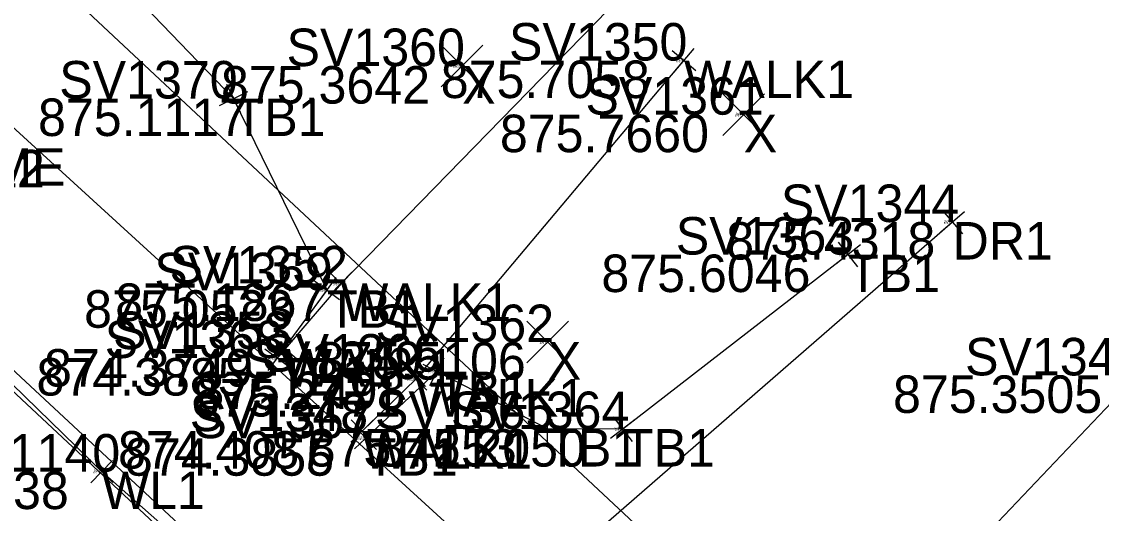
# Model space of a CAD drawing. Extents: x 1469677 to 1493262, y 375219 to 389293.
# Drawn here: x 1480162.16 to 1480196.72, y 379458.14 to 379473.88 of the extents above; entities that cross this region are included whole.
import ezdxf

# ---------------------------------------------------------------- set-up
doc = ezdxf.new("R2010")
doc.units = 0
for name, color, linetype in [('DR_X_Drive_Pipe', 7, 'Continuous'), ('DV_X_Lot_Line', 7, 'Continuous'), ('DV_X_Text', 7, 'Continuous'), ('GK_Visualization', 7, 'Continuous'), ('PNTELEV', 7, 'Continuous'), ('PV_X_Curb', 7, 'Continuous'), ('RD_P_Text', 7, 'Continuous'), ('RW_P_Esmt_SW', 7, 'Continuous'), ('RW_P_Esmt_U', 7, 'Continuous'), ('SV_X_Mon_Cells_Found', 7, 'Continuous'), ('Text Border', 7, 'Continuous')]:
    doc.layers.add(name, color=color, linetype=linetype)

msp = doc.modelspace()

# ---------------------------------------------------------------- linework, layer by layer
at = {"layer": 'DR_X_Drive_Pipe'}
msp.add_lwpolyline([(1480049.152, 379568.017), (1480068.611, 379550.193), (1480086.403, 379533.424), (1480090.024, 379530.079), (1480102.295, 379519.134), (1480111.734, 379511.473), (1480120.332, 379509.136), (1480127.535, 379501.668), (1480127.911, 379496.395), (1480140.166, 379484.084), (1480149.088, 379474.708), (1480164.726, 379459.482), (1480172.622, 379452.503), (1480197.813, 379429.111)], dxfattribs=at)
at = {"layer": 'DV_X_Lot_Line'}
for points in [[(1480215.341, 379421.047), (1480197.466, 379437.463), (1480177.803, 379455.97), (1480154.79, 379476.967), (1480132.747, 379497.48), (1480113.376, 379516.728), (1480110.754, 379519.04), (1480109.877, 379518.336), (1480091.944, 379535.267), (1480093.027, 379536.619), (1480090.219, 379539.243), (1480090.463, 379539.725), (1480084.681, 379544.882), (1480083.843, 379544.144), (1480066.818, 379560.524), (1480045.662, 379580.046)], [(1480182.64, 379476.009), (1480172.384, 379465.5), (1480170.586, 379463.4)], [(1480173.058, 379460.776), (1480174.782, 379462.443), (1480183.362, 379472.63)]]:
    msp.add_lwpolyline(points, dxfattribs=at)
at = {"layer": 'PNTELEV'}
for p, q in [((1480183.04, 379472.248), (1480183.685, 379473.013)), ((1480182.98, 379472.952), (1480183.745, 379472.308)), ((1480183.362, 379472.63), (1480183.362, 379472.63)), ((1480168.498, 379471.196), (1480169.397, 379471.635)), ((1480169.166, 379470.966), (1480168.728, 379471.865)), ((1480168.947, 379471.416), (1480168.947, 379471.416)), ((1480192.287, 379467.088), (1480191.631, 379467.842)), ((1480192.336, 379467.793), (1480191.582, 379467.137)), ((1480191.959, 379467.465), (1480191.959, 379467.465)), ((1480188.922, 379466.029), (1480188.31, 379466.819)), ((1480189.011, 379466.73), (1480188.22, 379466.118)), ((1480188.616, 379466.424), (1480188.616, 379466.424)), ((1480172.742, 379465.151), (1480172.026, 379465.849)), ((1480172.733, 379465.858), (1480172.034, 379465.142)), ((1480171.533, 379465.579), (1480172.339, 379464.988)), ((1480171.64, 379464.88), (1480172.232, 379465.687)), ((1480172.384, 379465.5), (1480172.384, 379465.5)), ((1480171.936, 379465.283), (1480171.936, 379465.283)), ((1480170.966, 379463.075), (1480170.207, 379463.725)), ((1480170.911, 379463.78), (1480170.261, 379463.02)), ((1480169.942, 379463.41), (1480170.748, 379462.819)), ((1480170.049, 379462.711), (1480170.641, 379463.518)), ((1480170.586, 379463.4), (1480170.586, 379463.4)), ((1480170.345, 379463.114), (1480170.345, 379463.114)), ((1480175.223, 379462.236), (1480175.684, 379463.124)), ((1480174.423, 379462.095), (1480175.141, 379462.791)), ((1480174.434, 379462.802), (1480175.13, 379462.084)), ((1480175.897, 379462.45), (1480175.009, 379462.911)), ((1480175.453, 379462.68), (1480175.453, 379462.68)), ((1480174.782, 379462.443), (1480174.782, 379462.443)), ((1480178.989, 379460.344), (1480178.99, 379461.344)), ((1480181.715, 379460.446), (1480181.103, 379461.237)), ((1480172.699, 379460.428), (1480173.417, 379461.123)), ((1480172.71, 379461.135), (1480173.406, 379460.416)), ((1480173.542, 379460.891), (1480172.812, 379460.208)), ((1480173.518, 379460.184), (1480172.835, 379460.915)), ((1480181.804, 379461.147), (1480181.014, 379460.535)), ((1480173.058, 379460.776), (1480173.058, 379460.776)), ((1480173.177, 379460.55), (1480173.177, 379460.55)), ((1480179.489, 379460.843), (1480178.489, 379460.844)), ((1480178.989, 379460.844), (1480178.989, 379460.844)), ((1480181.409, 379460.841), (1480181.409, 379460.841)), ((1480164.367, 379459.831), (1480165.084, 379459.134)), ((1480165.074, 379459.841), (1480164.377, 379459.124)), ((1480164.726, 379459.482), (1480164.726, 379459.482))]:
    msp.add_line(p, q, dxfattribs=at)
at = {"layer": 'PV_X_Curb'}
for points in [[(1480170.345, 379463.114), (1480171.936, 379465.283), (1480168.947, 379471.416), (1480162.966, 379477.627), (1480148.764, 379489.638), (1480146.649, 379490.926), (1480144.483, 379489.446), (1480143.212, 379488.463)], [(1480188.616, 379466.424), (1480181.409, 379460.841), (1480178.989, 379460.844), (1480175.453, 379462.68), (1480173.177, 379460.55)]]:
    msp.add_lwpolyline(points, dxfattribs=at)
at = {"layer": 'RD_P_Text'}
for points in [[(1480043.308, 379574.086), (1480051.435, 379566.534), (1480067.64, 379551.083), (1480087.827, 379532.141), (1480105.189, 379515.816), (1480105.937, 379515.205), (1480115.287, 379506.588), (1480116.588, 379505.377), (1480116.999, 379505.563), (1480121.373, 379501.34), (1480121.053, 379501.135), (1480146.64, 379476.909), (1480171.177, 379454.102), (1480173.021, 379452.229), (1480182.175, 379443.675), (1480183.379, 379442.683), (1480186.184, 379440.013), (1480186.975, 379439.363), (1480207.407, 379420.301)], [(1480042.95, 379573.802), (1480051.182, 379566.018), (1480067.383, 379550.834), (1480087.586, 379531.809), (1480105.067, 379515.41), (1480105.589, 379514.887), (1480115.079, 379506.297), (1480116.303, 379505.052), (1480118.53, 379502.967), (1480120.902, 379500.821), (1480138.714, 379483.703), (1480170.84, 379453.681), (1480172.574, 379452.083), (1480181.867, 379443.345), (1480182.839, 379442.217), (1480185.607, 379439.661), (1480186.493, 379438.955), (1480206.919, 379419.855)]]:
    msp.add_lwpolyline(points, dxfattribs=at)
at = {"layer": 'RW_P_Esmt_U'}
for p, q in [((1480175.594, 379471.785), (1480176.927, 379473.12)), ((1480175.594, 379473.12), (1480176.927, 379471.785)), ((1480184.606, 379470.232), (1480185.94, 379471.567)), ((1480184.606, 379471.567), (1480185.94, 379470.232)), ((1480178.334, 379462.956), (1480179.668, 379464.291)), ((1480178.334, 379464.291), (1480179.668, 379462.956))]:
    msp.add_line(p, q, dxfattribs=at)
at = {"layer": 'SV_X_Mon_Cells_Found'}
msp.add_lwpolyline([(1477206.544, 382340.781), (1479657.335, 379947.979), (1480466.338, 379191.878)], dxfattribs=at)
at = {"layer": 'Text Border'}
for points in [[(1480191.959, 379467.465), (1480178.482, 379455.738), (1480174.79, 379453.425), (1480173.043, 379452.118)], [(1480182.148, 379443.183), (1480182.758, 379444.811), (1480183.297, 379445.659), (1480185.095, 379449.116), (1480197.866, 379462.558)]]:
    msp.add_lwpolyline(points, dxfattribs=at)

# ---------------------------------------------------------------- texts
at = {"layer": 'DV_X_Text'}
for s, height, p in [('875.7058', 1.2, (1480175.577, 379471.43)), ('875.3642', 1.2, (1480168.541, 379471.253)), ('875.36', 0.06, (1480175.976, 379472.393)), ('875.71', 0.06, (1480183.105, 379472.57)), ('875.1117', 1.2, (1480162.685, 379470.216)), ('875.11', 0.06, (1480168.713, 379471.356)), ('875.7660', 1.2, (1480177.469, 379469.699)), ('875.77', 0.06, (1480184.994, 379470.839)), ('875.4318', 1.2, (1480184.713, 379466.265)), ('875.43', 0.06, (1480191.678, 379467.405)), ('875.6046', 1.2, (1480180.717, 379465.224)), ('875.60', 0.06, (1480188.33, 379466.364)), ('875.1867', 1.2, (1480165.156, 379464.3)), ('875.19', 0.06, (1480172.127, 379465.44)), ('875.0523', 1.2, (1480164.16, 379464.083)), ('875.05', 0.06, (1480171.65, 379465.223)), ('874.3749', 1.2, (1480162.877, 379462.2)), ('874.37', 0.06, (1480170.304, 379463.34)), ('875.5106', 1.2, (1480171.604, 379462.423)), ('875.51', 0.06, (1480178.743, 379463.563)), ('874.3885', 1.2, (1480162.636, 379461.914)), ('874.39', 0.06, (1480170.063, 379463.054)), ('875.2498', 1.2, (1480167.753, 379461.48)), ('875.25', 0.06, (1480175.174, 379462.62)), ('875.2771', 1.2, (1480167.609, 379461.243)), ('875.28', 0.06, (1480174.502, 379462.383)), ('875.3505', 1.2, (1480190.052, 379461.358)), ('874.4087', 1.2, (1480165.245, 379459.576)), ('874.3855', 1.2, (1480165.467, 379459.35)), ('875.4253', 1.2, (1480171.317, 379459.644)), ('874.41', 0.06, (1480172.799, 379460.716)), ('874.39', 0.06, (1480172.895, 379460.49)), ('875.2050', 1.2, (1480173.529, 379459.641)), ('875.43', 0.06, (1480178.708, 379460.784)), ('875.21', 0.06, (1480181.152, 379460.781)), ('873.9538', 1.2, (1480156.978, 379458.282)), ('873.95', 0.06, (1480164.444, 379459.422))]:
    msp.add_text(s, height=height, dxfattribs=at).set_placement(p)
at = {"layer": 'GK_Visualization'}
for s, p in [('X', (1480176.261, 379471.253)), ('WALK1', (1480183.362, 379471.43)), ('TB1', (1480168.947, 379470.216)), ('X', (1480185.273, 379469.699)), ('WL2', (1480159.603, 379468.573)), ('WME', (1480159.64, 379468.623)), ('DR1', (1480191.959, 379466.265)), ('TB1', (1480188.616, 379465.224)), ('WALK1', (1480172.384, 379464.3)), ('TB1', (1480171.936, 379464.083)), ('WALK1', (1480170.586, 379462.2)), ('X', (1480179.001, 379462.423)), ('TB1', (1480170.345, 379461.914)), ('TB1', (1480175.453, 379461.48)), ('WALK1', (1480174.782, 379461.243)), ('WALK1', (1480173.058, 379459.576)), ('TB1', (1480173.177, 379459.35)), ('TB1', (1480178.989, 379459.644)), ('TB1', (1480181.409, 379459.641)), ('WL1', (1480164.726, 379458.282))]:
    msp.add_text(s, height=1.2, dxfattribs=at).set_placement(p)
at = {"layer": 'RW_P_Esmt_SW'}
for s, height, p in [('SV1350', 1.2, (1480177.76, 379472.63)), ('SV1360', 1.2, (1480170.64, 379472.453)), ('SV1350', 0.06, (1480183.082, 379472.63)), ('SV1370', 1.2, (1480163.364, 379471.416)), ('SV1360', 0.06, (1480175.98, 379472.453)), ('SV1361', 1.2, (1480180.207, 379470.899)), ('SV1370', 0.06, (1480168.668, 379471.416)), ('SV1361', 0.06, (1480185.02, 379470.899)), ('SV1344', 1.2, (1480186.461, 379467.465)), ('SV1363', 1.2, (1480183.099, 379466.424)), ('SV1344', 0.06, (1480191.684, 379467.465)), ('SV1369', 1.2, (1480166.409, 379465.283)), ('SV1352', 1.2, (1480166.895, 379465.5)), ('SV1363', 0.06, (1480188.34, 379466.424)), ('SV1352', 0.06, (1480172.11, 379465.5)), ('SV1369', 0.06, (1480171.66, 379465.283)), ('SV1362', 1.2, (1480173.493, 379463.623)), ('SV1353', 1.2, (1480165.088, 379463.4)), ('SV1368', 1.2, (1480164.819, 379463.114)), ('SV1349', 1.2, (1480169.265, 379462.443)), ('SV1366', 1.2, (1480169.861, 379462.68)), ('SV1362', 0.06, (1480178.726, 379463.623)), ('SV1343', 1.2, (1480192.359, 379462.558)), ('SV1353', 0.06, (1480170.311, 379463.4)), ('SV1368', 0.06, (1480170.069, 379463.114)), ('SV1366', 0.06, (1480175.173, 379462.68)), ('SV1349', 0.06, (1480174.506, 379462.443)), ('SV1348', 1.2, (1480167.541, 379460.776)), ('SV1365', 1.2, (1480173.472, 379460.844)), ('SV1364', 1.2, (1480175.901, 379460.841)), ('SV1367', 1.2, (1480167.66, 379460.55)), ('SV1365', 0.06, (1480178.713, 379460.844)), ('SV1364', 0.06, (1480181.134, 379460.841)), ('SV1140', 1.2, (1480159.606, 379459.482)), ('SV1348', 0.06, (1480172.782, 379460.776)), ('SV1367', 0.06, (1480172.901, 379460.55)), ('SV1140', 0.06, (1480164.47, 379459.482))]:
    msp.add_text(s, height=height, dxfattribs=at).set_placement(p)

doc.saveas('drawing.dxf')
